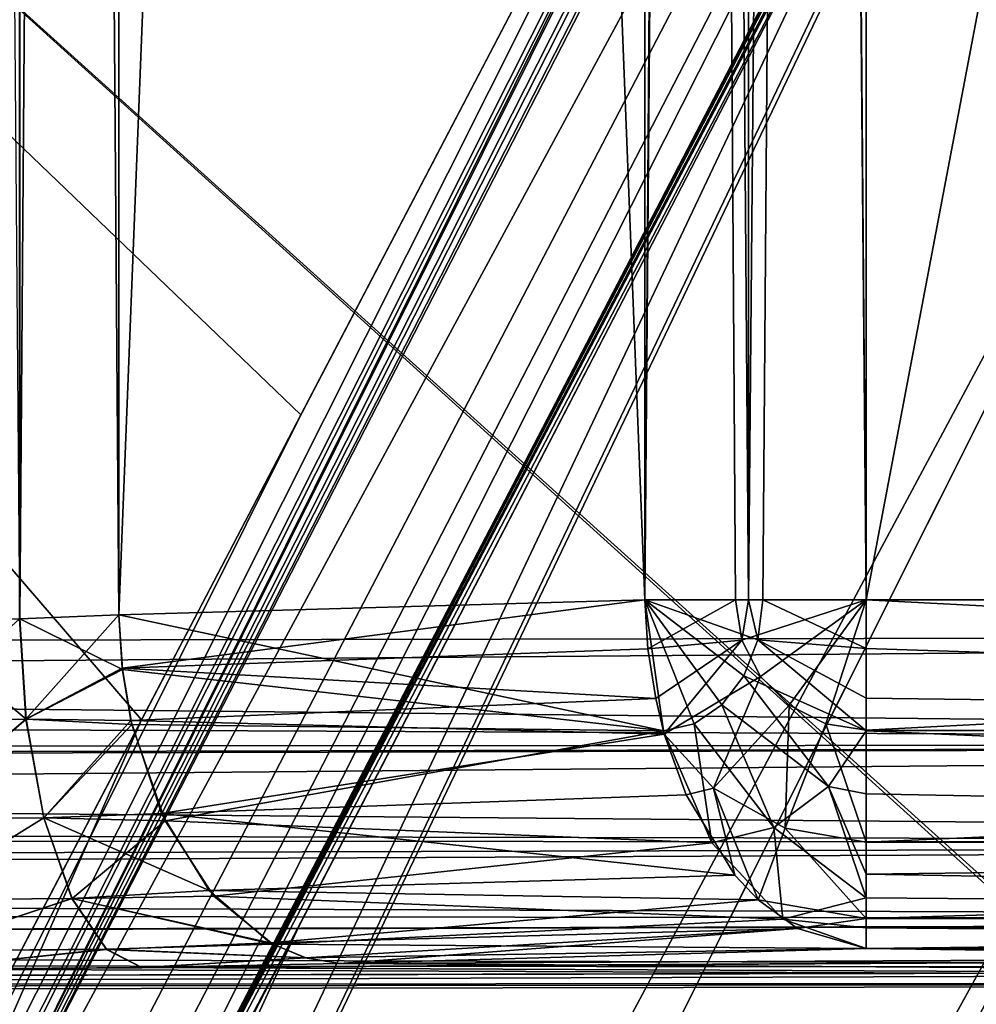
# Model space of a CAD drawing. Header units: millimetres. Extents: x -41 to 11, y -3 to 963.
# Tile 834 of 1056: x -34.292 to -33.607, y 875.052 to 875.757. Entities that reach past the tile are written whole.
import ezdxf

# ---------------------------------------------------------------- set-up
doc = ezdxf.new("R2010")
doc.units = ezdxf.units.MM
doc.header["$LTSCALE"] = 65.185185
for name, color, linetype in [('2190', 7, 'CONTINUOUS'), ('2191', 7, 'CONTINUOUS'), ('2192', 7, 'CONTINUOUS'), ('2193', 7, 'CONTINUOUS'), ('2194', 7, 'CONTINUOUS'), ('2235', 7, 'CONTINUOUS'), ('2237', 7, 'CONTINUOUS'), ('2238', 7, 'CONTINUOUS'), ('2239', 7, 'CONTINUOUS'), ('2240', 7, 'CONTINUOUS'), ('2248', 7, 'CONTINUOUS'), ('2260', 7, 'CONTINUOUS'), ('2261', 7, 'CONTINUOUS'), ('2279', 7, 'CONTINUOUS'), ('2280', 7, 'CONTINUOUS'), ('2283', 7, 'CONTINUOUS'), ('2291', 7, 'CONTINUOUS'), ('2293', 7, 'CONTINUOUS'), ('2295', 7, 'CONTINUOUS'), ('2347', 7, 'CONTINUOUS'), ('2348', 7, 'CONTINUOUS'), ('2349', 7, 'CONTINUOUS'), ('2350', 7, 'CONTINUOUS'), ('2351', 7, 'CONTINUOUS'), ('2384', 7, 'CONTINUOUS'), ('2385', 7, 'CONTINUOUS'), ('2409', 7, 'CONTINUOUS'), ('2410', 7, 'CONTINUOUS'), ('2414', 7, 'CONTINUOUS'), ('2423', 7, 'CONTINUOUS'), ('2424', 7, 'CONTINUOUS'), ('2425', 7, 'CONTINUOUS'), ('3163', 7, 'CONTINUOUS'), ('3165', 7, 'CONTINUOUS'), ('3226', 7, 'CONTINUOUS'), ('3227', 7, 'CONTINUOUS')]:
    doc.layers.add(name, color=color, linetype=linetype)

msp = doc.modelspace()

# ---------------------------------------------------------------- linework, layer by layer
at = {"layer": '2190', "linetype": 'Continuous'}
for points in [[(-32.99012, 874.59, 76.50001), (-32.06477, 876.3869, 74.69863), (-34.65176, 876.09002, 80.12494), (-32.99012, 874.59, 76.50001)], [(-34.06781, 872.4967, 78.59792), (-32.99012, 874.59, 76.50001), (-34.65176, 876.09002, 80.12494), (-34.06781, 872.4967, 78.59792)], [(-34.65158, 871.36258, 79.73431), (-34.06781, 872.4967, 78.59792), (-34.65176, 876.09002, 80.12494), (-34.65158, 871.36258, 79.73431)]]:
    msp.add_3dface(points, dxfattribs=at)
at = {"layer": '2191', "linetype": 'Continuous'}
for points in [[(-31.92584, 876.58644, 74.38539), (-35.88532, 868.88739, 82.10143), (-32.06467, 876.30132, 74.61311), (-31.92584, 876.58644, 74.38539)], [(-31.92584, 876.58644, 74.38539), (-35.17886, 870.33805, 80.76076), (-35.88532, 868.88739, 82.10143), (-31.92584, 876.58644, 74.38539)], [(-34.65158, 871.36258, 79.73431), (-35.17886, 870.33805, 80.76076), (-31.92584, 876.58644, 74.38539), (-34.65158, 871.36258, 79.73431)], [(-34.06781, 872.4967, 78.59792), (-34.65158, 871.36258, 79.73431), (-31.92584, 876.58644, 74.38539), (-34.06781, 872.4967, 78.59792)], [(-32.99012, 874.59, 76.50001), (-34.06781, 872.4967, 78.59792), (-31.92584, 876.58644, 74.38539), (-32.99012, 874.59, 76.50001)], [(-32.06467, 876.30132, 74.61311), (-35.88532, 868.88739, 82.10143), (-32.99202, 874.49604, 76.4139), (-32.06467, 876.30132, 74.61311)]]:
    msp.add_3dface(points, dxfattribs=at)
at = {"layer": '2192', "linetype": 'Continuous'}
for points in [[(-32.06477, 876.30137, 27.3869), (-32.06204, 875.75432, 31.26019), (-34.65176, 870.87506, 27.09002), (-32.06477, 876.30137, 27.3869)], [(-32.98998, 874.50025, 25.59026), (-32.06477, 876.30137, 27.3869), (-34.65176, 870.87506, 27.09002), (-32.98998, 874.50025, 25.59026)], [(-32.06467, 876.30132, 74.61311), (-32.99202, 874.49604, 76.4139), (-34.65176, 870.87506, 74.90998), (-32.06467, 876.30132, 74.61311)], [(-32.06204, 875.75432, 70.7398), (-32.06467, 876.30132, 74.61311), (-34.65176, 870.87506, 74.90998), (-32.06204, 875.75432, 70.7398)], [(-34.65176, 870.55299, 70.15769), (-32.06204, 875.75432, 70.7398), (-34.65176, 870.87506, 74.90998), (-34.65176, 870.55299, 70.15769)], [(-32.06204, 875.29832, 66.83568), (-32.06204, 875.75432, 70.7398), (-34.65176, 870.55299, 70.15769), (-32.06204, 875.29832, 66.83568)], [(-34.65176, 870.87506, 27.09002), (-32.06204, 875.75432, 31.26019), (-34.65176, 870.55299, 31.84231), (-34.65176, 870.87506, 27.09002)], [(-32.06204, 875.75432, 31.26019), (-32.06204, 875.29832, 35.16432), (-34.65176, 870.55299, 31.84231), (-32.06204, 875.75432, 31.26019)], [(-32.06204, 874.94112, 62.90245), (-32.06204, 875.29832, 66.83568), (-34.65176, 870.30077, 65.38568), (-32.06204, 874.94112, 62.90245)], [(-34.65176, 870.30077, 65.38568), (-32.06204, 875.29832, 66.83568), (-34.65176, 870.55299, 70.15769), (-34.65176, 870.30077, 65.38568)], [(-34.65176, 870.55299, 31.84231), (-32.06204, 875.29832, 35.16432), (-34.65176, 870.30077, 36.61432), (-34.65176, 870.55299, 31.84231)], [(-32.06204, 875.29832, 35.16432), (-32.06204, 874.94112, 39.09755), (-34.65176, 870.30077, 36.61432), (-32.06204, 875.29832, 35.16432)]]:
    msp.add_3dface(points, dxfattribs=at)
at = {"layer": '2193', "linetype": 'Continuous'}
for points in [[(-31.92583, 876.61462, 27.58645), (-35.1788, 870.23937, 21.33819), (-35.88532, 868.89858, 19.88739), (-31.92583, 876.61462, 27.58645)], [(-31.92583, 876.61462, 27.58645), (-35.88532, 868.89858, 19.88739), (-32.06467, 876.38689, 27.30132), (-31.92583, 876.61462, 27.58645)], [(-34.65158, 871.26569, 22.36258), (-35.1788, 870.23937, 21.33819), (-31.92583, 876.61462, 27.58645), (-34.65158, 871.26569, 22.36258)], [(-34.06771, 872.40228, 23.49691), (-34.65158, 871.26569, 22.36258), (-31.92583, 876.61462, 27.58645), (-34.06771, 872.40228, 23.49691)], [(-32.98998, 874.50025, 25.59026), (-34.06771, 872.40228, 23.49691), (-31.92583, 876.61462, 27.58645), (-32.98998, 874.50025, 25.59026)], [(-32.06467, 876.38689, 27.30132), (-35.88532, 868.89858, 19.88739), (-32.99188, 874.58637, 25.49631), (-32.06467, 876.38689, 27.30132)]]:
    msp.add_3dface(points, dxfattribs=at)
at = {"layer": '2194', "linetype": 'Continuous'}
for points in [[(-32.06467, 876.38689, 27.30132), (-32.99188, 874.58637, 25.49631), (-34.65176, 876.09002, 21.87506), (-32.06467, 876.38689, 27.30132)], [(-32.99188, 874.58637, 25.49631), (-34.06953, 872.49317, 23.3985), (-34.65176, 876.09002, 21.87506), (-32.99188, 874.58637, 25.49631)], [(-34.06953, 872.49317, 23.3985), (-34.6515, 871.36253, 22.2656), (-34.65176, 876.09002, 21.87506), (-34.06953, 872.49317, 23.3985)]]:
    msp.add_3dface(points, dxfattribs=at)
at = {"layer": '2235', "linetype": 'Continuous'}
for points in [[(-31.875, 875.34142, 90.25), (-31.875, 884.85858, 90.25), (-33.68576, 875.34142, 90.25), (-31.875, 875.34142, 90.25)], [(-31.875, 884.85858, 90.25), (-33.68576, 884.85858, 90.25), (-33.68576, 875.34142, 90.25), (-31.875, 884.85858, 90.25)]]:
    msp.add_3dface(points, dxfattribs=at)
at = {"layer": '2237', "linetype": 'Continuous'}
for points in [[(-33.84407, 884.85858, 90.19349), (-33.77923, 875.34142, 90.23187), (-33.76981, 875.34142, 90.23545), (-33.84407, 884.85858, 90.19349)], [(-33.76981, 884.85858, 90.23545), (-33.84407, 884.85858, 90.19349), (-33.76981, 875.34142, 90.23545), (-33.76981, 884.85858, 90.23545)], [(-33.84407, 884.85858, 90.19349), (-33.84407, 875.34142, 90.19349), (-33.77923, 875.34142, 90.23187), (-33.84407, 884.85858, 90.19349)], [(-33.75977, 884.85858, 90.23879), (-33.76981, 884.85858, 90.23545), (-33.68576, 875.34142, 90.25), (-33.75977, 884.85858, 90.23879)], [(-33.68576, 875.34142, 90.25), (-33.76981, 884.85858, 90.23545), (-33.76981, 875.34142, 90.23545), (-33.68576, 875.34142, 90.25)], [(-33.68576, 884.85858, 90.25), (-33.75977, 884.85858, 90.23879), (-33.68576, 875.34142, 90.25), (-33.68576, 884.85858, 90.25)]]:
    msp.add_3dface(points, dxfattribs=at)
at = {"layer": '2238', "linetype": 'Continuous'}
for points in [[(-33.84407, 875.34142, 90.19349), (-33.8419, 875.30636, 90.19207), (-33.77923, 875.34142, 90.23187), (-33.84407, 875.34142, 90.19349)], [(-33.77923, 875.34142, 90.23187), (-33.8419, 875.30636, 90.19207), (-33.77466, 875.31254, 90.23187), (-33.77923, 875.34142, 90.23187)], [(-33.77923, 875.34142, 90.23187), (-33.77466, 875.31254, 90.23187), (-33.76981, 875.34142, 90.23545), (-33.77923, 875.34142, 90.23187)], [(-33.77466, 875.31254, 90.23187), (-33.68576, 875.34142, 90.25), (-33.76981, 875.34142, 90.23545), (-33.77466, 875.31254, 90.23187)], [(-33.68576, 875.34142, 90.25), (-33.77466, 875.31254, 90.23187), (-33.76138, 875.28648, 90.23187), (-33.68576, 875.34142, 90.25)], [(-33.68576, 875.34142, 90.25), (-33.76138, 875.28648, 90.23187), (-33.7407, 875.2658, 90.23187), (-33.68576, 875.34142, 90.25)], [(-33.68576, 875.34142, 90.25), (-33.7407, 875.2658, 90.23187), (-33.71464, 875.25252, 90.23187), (-33.68576, 875.34142, 90.25)], [(-33.68576, 875.24795, 90.23187), (-33.68576, 875.34142, 90.25), (-33.71464, 875.25252, 90.23187), (-33.68576, 875.24795, 90.23187)], [(-33.8419, 875.30636, 90.19207), (-33.83637, 875.27063, 90.18656), (-33.77466, 875.31254, 90.23187), (-33.8419, 875.30636, 90.19207)], [(-33.83637, 875.27063, 90.18656), (-33.83022, 875.24518, 90.17992), (-33.77466, 875.31254, 90.23187), (-33.83637, 875.27063, 90.18656)], [(-33.77466, 875.31254, 90.23187), (-33.83022, 875.24518, 90.17992), (-33.76138, 875.28648, 90.23187), (-33.77466, 875.31254, 90.23187)], [(-33.83022, 875.24518, 90.17992), (-33.79489, 875.20642, 90.1799), (-33.76138, 875.28648, 90.23187), (-33.83022, 875.24518, 90.17992)], [(-33.76138, 875.28648, 90.23187), (-33.79489, 875.20642, 90.1799), (-33.7407, 875.2658, 90.23187), (-33.76138, 875.28648, 90.23187)], [(-33.79489, 875.20642, 90.1799), (-33.74364, 875.17776, 90.1799), (-33.7407, 875.2658, 90.23187), (-33.79489, 875.20642, 90.1799)], [(-33.7407, 875.2658, 90.23187), (-33.74364, 875.17776, 90.1799), (-33.71464, 875.25252, 90.23187), (-33.7407, 875.2658, 90.23187)], [(-33.74364, 875.17776, 90.1799), (-33.68576, 875.16783, 90.1799), (-33.71464, 875.25252, 90.23187), (-33.74364, 875.17776, 90.1799)], [(-33.68576, 875.16783, 90.1799), (-33.68576, 875.24795, 90.23187), (-33.71464, 875.25252, 90.23187), (-33.68576, 875.16783, 90.1799)], [(-33.83022, 875.24518, 90.17992), (-33.81465, 875.20174, 90.16241), (-33.79489, 875.20642, 90.1799), (-33.83022, 875.24518, 90.17992)], [(-33.81465, 875.20174, 90.16241), (-33.77959, 875.14415, 90.12157), (-33.79489, 875.20642, 90.1799), (-33.81465, 875.20174, 90.16241)], [(-33.77959, 875.14415, 90.12157), (-33.76292, 875.12652, 90.10181), (-33.79489, 875.20642, 90.1799), (-33.77959, 875.14415, 90.12157)], [(-33.79489, 875.20642, 90.1799), (-33.76292, 875.12652, 90.10181), (-33.74364, 875.17776, 90.1799), (-33.79489, 875.20642, 90.1799)], [(-33.76292, 875.12652, 90.10181), (-33.68576, 875.11304, 90.10168), (-33.74364, 875.17776, 90.1799), (-33.76292, 875.12652, 90.10181)], [(-33.68576, 875.11304, 90.10168), (-33.68576, 875.16783, 90.1799), (-33.74364, 875.17776, 90.1799), (-33.68576, 875.11304, 90.10168)], [(-33.73476, 875.10593, 90.06812), (-33.68576, 875.11304, 90.10168), (-33.76292, 875.12652, 90.10181), (-33.73476, 875.10593, 90.06812)], [(-33.68576, 875.09157, 90.00872), (-33.68576, 875.11304, 90.10168), (-33.73476, 875.10593, 90.06812), (-33.68576, 875.09157, 90.00872)]]:
    msp.add_3dface(points, dxfattribs=at)
at = {"layer": '2239', "linetype": 'Continuous'}
for points in [[(-33.84407, 875.34142, 90.19349), (-34.22097, 875.33065, 89.88512), (-34.21846, 875.29248, 89.88338), (-33.84407, 875.34142, 90.19349)], [(-33.8419, 875.30636, 90.19207), (-33.84407, 875.34142, 90.19349), (-34.21846, 875.29248, 89.88338), (-33.8419, 875.30636, 90.19207)], [(-33.83637, 875.27063, 90.18656), (-33.8419, 875.30636, 90.19207), (-34.21846, 875.29248, 89.88338), (-33.83637, 875.27063, 90.18656)], [(-34.21224, 875.25497, 89.87709), (-33.83637, 875.27063, 90.18656), (-34.21846, 875.29248, 89.88338), (-34.21224, 875.25497, 89.87709)], [(-33.83022, 875.24518, 90.17992), (-33.83637, 875.27063, 90.18656), (-34.21224, 875.25497, 89.87709), (-33.83022, 875.24518, 90.17992)], [(-34.19038, 875.18839, 89.85271), (-33.83022, 875.24518, 90.17992), (-34.21224, 875.25497, 89.87709), (-34.19038, 875.18839, 89.85271)], [(-33.81465, 875.20174, 90.16241), (-33.83022, 875.24518, 90.17992), (-34.19038, 875.18839, 89.85271), (-33.81465, 875.20174, 90.16241)], [(-33.77959, 875.14415, 90.12157), (-33.81465, 875.20174, 90.16241), (-34.19038, 875.18839, 89.85271), (-33.77959, 875.14415, 90.12157)], [(-34.15626, 875.13311, 89.81293), (-33.77959, 875.14415, 90.12157), (-34.19038, 875.18839, 89.85271), (-34.15626, 875.13311, 89.81293)], [(-33.76292, 875.12652, 90.10181), (-33.77959, 875.14415, 90.12157), (-34.15626, 875.13311, 89.81293), (-33.76292, 875.12652, 90.10181)], [(-34.11247, 875.09561, 89.76071), (-33.76292, 875.12652, 90.10181), (-34.15626, 875.13311, 89.81293), (-34.11247, 875.09561, 89.76071)], [(-33.73476, 875.10593, 90.06812), (-33.76292, 875.12652, 90.10181), (-34.11247, 875.09561, 89.76071), (-33.73476, 875.10593, 90.06812)], [(-34.08753, 875.08497, 89.73061), (-33.73476, 875.10593, 90.06812), (-34.11247, 875.09561, 89.76071), (-34.08753, 875.08497, 89.73061)], [(-34.06266, 875.08081, 89.70035), (-33.73476, 875.10593, 90.06812), (-34.08753, 875.08497, 89.73061), (-34.06266, 875.08081, 89.70035)], [(-34.06266, 875.08081, 89.70035), (-33.68576, 875.09157, 90.00872), (-33.73476, 875.10593, 90.06812), (-34.06266, 875.08081, 89.70035)]]:
    msp.add_3dface(points, dxfattribs=at)
at = {"layer": '2240', "linetype": 'Continuous'}
for points in [[(-34.06266, 875.08081, 89.70035), (-31.875, 875.06715, 89.30907), (-33.68576, 875.09157, 90.00872), (-34.06266, 875.08081, 89.70035)], [(-33.68576, 875.09157, 90.00872), (-31.875, 875.06715, 89.30907), (-31.875, 875.09157, 90.00872), (-33.68576, 875.09157, 90.00872)], [(-34.2046, 875.07796, 89.61884), (-31.875, 875.06715, 89.30907), (-34.06266, 875.08081, 89.70035), (-34.2046, 875.07796, 89.61884)], [(-38.73518, 875.05459, 88.94954), (-31.875, 875.06715, 89.30907), (-34.36545, 875.07687, 89.58752), (-38.73518, 875.05459, 88.94954)], [(-34.36545, 875.07687, 89.58752), (-31.875, 875.06715, 89.30907), (-34.2046, 875.07796, 89.61884), (-34.36545, 875.07687, 89.58752)]]:
    msp.add_3dface(points, dxfattribs=at)
at = {"layer": '2248', "linetype": 'Continuous'}
for points in [[(-34.22097, 884.86935, 89.88512), (-34.22097, 875.33065, 89.88512), (-33.84407, 884.85858, 90.19349), (-34.22097, 884.86935, 89.88512)], [(-33.84407, 884.85858, 90.19349), (-34.22097, 875.33065, 89.88512), (-33.84407, 875.34142, 90.19349), (-33.84407, 884.85858, 90.19349)]]:
    msp.add_3dface(points, dxfattribs=at)
at = {"layer": '2260', "linetype": 'Continuous'}
for points in [[(-34.37228, 884.87329, 89.8287), (-34.29194, 875.32781, 89.84436), (-34.29186, 884.87219, 89.84439), (-34.37228, 884.87329, 89.8287)], [(-34.29194, 875.32781, 89.84436), (-34.22097, 875.33065, 89.88512), (-34.29186, 884.87219, 89.84439), (-34.29194, 875.32781, 89.84436)], [(-34.22097, 875.33065, 89.88512), (-34.22097, 884.86935, 89.88512), (-34.29186, 884.87219, 89.84439), (-34.22097, 875.33065, 89.88512)]]:
    msp.add_3dface(points, dxfattribs=at)
at = {"layer": '2261', "linetype": 'Continuous'}
for points in [[(-34.29194, 875.32781, 89.84436), (-34.372, 875.25477, 89.81813), (-34.28741, 875.25575, 89.83473), (-34.29194, 875.32781, 89.84436)], [(-34.22097, 875.33065, 89.88512), (-34.29194, 875.32781, 89.84436), (-34.28741, 875.25575, 89.83473), (-34.22097, 875.33065, 89.88512)], [(-34.21846, 875.29248, 89.88338), (-34.22097, 875.33065, 89.88512), (-34.28741, 875.25575, 89.83473), (-34.21846, 875.29248, 89.88338)], [(-34.21224, 875.25497, 89.87709), (-34.21846, 875.29248, 89.88338), (-34.28741, 875.25575, 89.83473), (-34.21224, 875.25497, 89.87709)], [(-34.372, 875.25477, 89.81813), (-34.37099, 875.1843, 89.7842), (-34.28741, 875.25575, 89.83473), (-34.372, 875.25477, 89.81813)], [(-34.28741, 875.25575, 89.83473), (-34.37099, 875.1843, 89.7842), (-34.2747, 875.1852, 89.80311), (-34.28741, 875.25575, 89.83473)], [(-34.21224, 875.25497, 89.87709), (-34.28741, 875.25575, 89.83473), (-34.2747, 875.1852, 89.80311), (-34.21224, 875.25497, 89.87709)], [(-34.19038, 875.18839, 89.85271), (-34.21224, 875.25497, 89.87709), (-34.2747, 875.1852, 89.80311), (-34.19038, 875.18839, 89.85271)], [(-34.37099, 875.1843, 89.7842), (-34.3694, 875.12652, 89.72849), (-34.2747, 875.1852, 89.80311), (-34.37099, 875.1843, 89.7842)], [(-34.2747, 875.1852, 89.80311), (-34.3694, 875.12652, 89.72849), (-34.25451, 875.1274, 89.75099), (-34.2747, 875.1852, 89.80311)], [(-34.15626, 875.13311, 89.81293), (-34.19038, 875.18839, 89.85271), (-34.2747, 875.1852, 89.80311), (-34.15626, 875.13311, 89.81293)], [(-34.15626, 875.13311, 89.81293), (-34.2747, 875.1852, 89.80311), (-34.25451, 875.1274, 89.75099), (-34.15626, 875.13311, 89.81293)], [(-34.11247, 875.09561, 89.76071), (-34.15626, 875.13311, 89.81293), (-34.25451, 875.1274, 89.75099), (-34.11247, 875.09561, 89.76071)], [(-34.3694, 875.12652, 89.72849), (-34.36745, 875.09001, 89.65921), (-34.25451, 875.1274, 89.75099), (-34.3694, 875.12652, 89.72849)], [(-34.25451, 875.1274, 89.75099), (-34.36745, 875.09001, 89.65921), (-34.22983, 875.09096, 89.68606), (-34.25451, 875.1274, 89.75099)], [(-34.11247, 875.09561, 89.76071), (-34.25451, 875.1274, 89.75099), (-34.22983, 875.09096, 89.68606), (-34.11247, 875.09561, 89.76071)], [(-34.08753, 875.08497, 89.73061), (-34.11247, 875.09561, 89.76071), (-34.22983, 875.09096, 89.68606), (-34.08753, 875.08497, 89.73061)], [(-34.36745, 875.09001, 89.65921), (-34.36545, 875.07687, 89.58752), (-34.22983, 875.09096, 89.68606), (-34.36745, 875.09001, 89.65921)], [(-34.36545, 875.07687, 89.58752), (-34.2046, 875.07796, 89.61884), (-34.22983, 875.09096, 89.68606), (-34.36545, 875.07687, 89.58752)], [(-34.2046, 875.07796, 89.61884), (-34.08753, 875.08497, 89.73061), (-34.22983, 875.09096, 89.68606), (-34.2046, 875.07796, 89.61884)], [(-34.2046, 875.07796, 89.61884), (-34.06266, 875.08081, 89.70035), (-34.08753, 875.08497, 89.73061), (-34.2046, 875.07796, 89.61884)]]:
    msp.add_3dface(points, dxfattribs=at)
at = {"layer": '2279', "linetype": 'Continuous'}
for points in [[(-34.20444, 875.07796, 12.38111), (-31.875, 875.09157, 11.99128), (-34.36529, 875.07687, 12.41247), (-34.20444, 875.07796, 12.38111)], [(-31.875, 875.09157, 11.99128), (-31.875, 875.06714, 12.69093), (-34.36529, 875.07687, 12.41247), (-31.875, 875.09157, 11.99128)], [(-34.06263, 875.08081, 12.29963), (-31.875, 875.09157, 11.99128), (-34.20444, 875.07796, 12.38111), (-34.06263, 875.08081, 12.29963)], [(-33.68576, 875.09157, 11.99128), (-31.875, 875.09157, 11.99128), (-34.06263, 875.08081, 12.29963), (-33.68576, 875.09157, 11.99128)], [(-31.875, 875.06714, 12.69093), (-38.73518, 875.05459, 13.05046), (-34.36529, 875.07687, 12.41247), (-31.875, 875.06714, 12.69093)]]:
    msp.add_3dface(points, dxfattribs=at)
at = {"layer": '2280', "linetype": 'Continuous'}
for points in [[(-31.875, 875.31697, 12.95), (-38.35374, 875.26548, 13.28637), (-31.875, 875.23796, 12.93715), (-31.875, 875.31697, 12.95)], [(-38.34798, 875.30512, 13.28923), (-38.35374, 875.26548, 13.28637), (-31.875, 875.31697, 12.95), (-38.34798, 875.30512, 13.28923)], [(-38.35374, 875.26548, 13.28637), (-38.37017, 875.22396, 13.27685), (-31.875, 875.23796, 12.93715), (-38.35374, 875.26548, 13.28637)], [(-31.875, 875.23796, 12.93715), (-38.40064, 875.18016, 13.25853), (-31.875, 875.16712, 12.90003), (-31.875, 875.23796, 12.93715)], [(-38.37175, 875.22105, 13.27592), (-38.40064, 875.18016, 13.25853), (-31.875, 875.23796, 12.93715), (-38.37175, 875.22105, 13.27592)], [(-38.37017, 875.22396, 13.27685), (-38.37175, 875.22105, 13.27592), (-31.875, 875.23796, 12.93715), (-38.37017, 875.22396, 13.27685)], [(-38.40064, 875.18016, 13.25853), (-38.43312, 875.14861, 13.23869), (-31.875, 875.16712, 12.90003), (-38.40064, 875.18016, 13.25853)], [(-31.875, 875.16712, 12.90003), (-38.45021, 875.13535, 13.22818), (-31.875, 875.11165, 12.8425), (-31.875, 875.16712, 12.90003)], [(-38.43312, 875.14861, 13.23869), (-38.45021, 875.13535, 13.22818), (-31.875, 875.16712, 12.90003), (-38.43312, 875.14861, 13.23869)], [(-38.45021, 875.13535, 13.22818), (-38.52118, 875.09511, 13.18426), (-31.875, 875.11165, 12.8425), (-38.45021, 875.13535, 13.22818)], [(-31.875, 875.11165, 12.8425), (-38.52377, 875.09399, 13.18266), (-31.875, 875.07713, 12.77035), (-31.875, 875.11165, 12.8425)], [(-38.52118, 875.09511, 13.18426), (-38.52377, 875.09399, 13.18266), (-31.875, 875.11165, 12.8425), (-38.52118, 875.09511, 13.18426)], [(-38.52377, 875.09399, 13.18266), (-38.62201, 875.06408, 13.1214), (-31.875, 875.07713, 12.77035), (-38.52377, 875.09399, 13.18266)], [(-38.73518, 875.05459, 13.05046), (-31.875, 875.06714, 12.69093), (-31.875, 875.07713, 12.77035), (-38.73518, 875.05459, 13.05046)], [(-38.62489, 875.06353, 13.1196), (-38.73518, 875.05459, 13.05046), (-31.875, 875.07713, 12.77035), (-38.62489, 875.06353, 13.1196)], [(-38.62201, 875.06408, 13.1214), (-38.62489, 875.06353, 13.1196), (-31.875, 875.07713, 12.77035), (-38.62201, 875.06408, 13.1214)]]:
    msp.add_3dface(points, dxfattribs=at)
at = {"layer": '2283', "linetype": 'Continuous'}
for points in [[(-38.3101, 880.1389, 13.28725), (-31.875, 875.31697, 12.95), (-31.875, 884.88303, 12.95), (-38.3101, 880.1389, 13.28725)], [(-38.34798, 875.30512, 13.28923), (-31.875, 875.31697, 12.95), (-38.3101, 880.1389, 13.28725), (-38.34798, 875.30512, 13.28923)]]:
    msp.add_3dface(points, dxfattribs=at)
at = {"layer": '2291', "linetype": 'Continuous'}
for points in [[(-31.875, 875.34142, 11.75), (-33.68576, 875.34142, 11.75), (-33.68576, 884.85858, 11.75), (-31.875, 875.34142, 11.75)], [(-31.875, 884.85858, 11.75), (-31.875, 875.34142, 11.75), (-33.68576, 884.85858, 11.75), (-31.875, 884.85858, 11.75)]]:
    msp.add_3dface(points, dxfattribs=at)
at = {"layer": '2293', "linetype": 'Continuous'}
for points in [[(-33.84407, 875.34142, 11.80651), (-33.84407, 884.85858, 11.80651), (-33.77923, 884.85858, 11.76813), (-33.84407, 875.34142, 11.80651)], [(-33.76981, 875.34142, 11.76455), (-33.84407, 875.34142, 11.80651), (-33.76981, 884.85858, 11.76455), (-33.76981, 875.34142, 11.76455)], [(-33.84407, 875.34142, 11.80651), (-33.77923, 884.85858, 11.76813), (-33.76981, 884.85858, 11.76455), (-33.84407, 875.34142, 11.80651)], [(-33.75977, 875.34142, 11.76121), (-33.76981, 875.34142, 11.76455), (-33.68576, 884.85858, 11.75), (-33.75977, 875.34142, 11.76121)], [(-33.68576, 884.85858, 11.75), (-33.76981, 875.34142, 11.76455), (-33.76981, 884.85858, 11.76455), (-33.68576, 884.85858, 11.75)], [(-33.68576, 875.34142, 11.75), (-33.75977, 875.34142, 11.76121), (-33.68576, 884.85858, 11.75), (-33.68576, 875.34142, 11.75)]]:
    msp.add_3dface(points, dxfattribs=at)
at = {"layer": '2295', "linetype": 'Continuous'}
for points in [[(-33.84407, 884.85858, 11.80651), (-33.84407, 875.34142, 11.80651), (-34.22097, 884.86935, 12.11488), (-33.84407, 884.85858, 11.80651)], [(-33.84407, 875.34142, 11.80651), (-34.22097, 875.33065, 12.11488), (-34.22097, 884.86935, 12.11488), (-33.84407, 875.34142, 11.80651)]]:
    msp.add_3dface(points, dxfattribs=at)
at = {"layer": '2347', "linetype": 'Continuous'}
for points in [[(-34.29186, 875.32781, 12.15561), (-34.37228, 875.32671, 12.1713), (-34.29194, 884.87219, 12.15564), (-34.29186, 875.32781, 12.15561)], [(-34.22097, 884.86935, 12.11488), (-34.29186, 875.32781, 12.15561), (-34.29194, 884.87219, 12.15564), (-34.22097, 884.86935, 12.11488)], [(-34.22097, 875.33065, 12.11488), (-34.29186, 875.32781, 12.15561), (-34.22097, 884.86935, 12.11488), (-34.22097, 875.33065, 12.11488)]]:
    msp.add_3dface(points, dxfattribs=at)
at = {"layer": '2348', "linetype": 'Continuous'}
for points in [[(-34.29186, 875.32781, 12.15561), (-34.28733, 875.25576, 12.16524), (-34.37228, 875.32671, 12.1713), (-34.29186, 875.32781, 12.15561)], [(-34.37228, 875.32671, 12.1713), (-34.28733, 875.25576, 12.16524), (-34.37192, 875.25477, 12.18186), (-34.37228, 875.32671, 12.1713)], [(-34.22097, 875.33065, 12.11488), (-34.21833, 875.2914, 12.11673), (-34.29186, 875.32781, 12.15561), (-34.22097, 875.33065, 12.11488)], [(-34.29186, 875.32781, 12.15561), (-34.21833, 875.2914, 12.11673), (-34.28733, 875.25576, 12.16524), (-34.29186, 875.32781, 12.15561)], [(-34.21833, 875.2914, 12.11673), (-34.21159, 875.25204, 12.1236), (-34.28733, 875.25576, 12.16524), (-34.21833, 875.2914, 12.11673)], [(-34.37192, 875.25477, 12.18186), (-34.28733, 875.25576, 12.16524), (-34.3709, 875.1843, 12.2158), (-34.37192, 875.25477, 12.18186)], [(-34.28733, 875.25576, 12.16524), (-34.27461, 875.1852, 12.19686), (-34.3709, 875.1843, 12.2158), (-34.28733, 875.25576, 12.16524)], [(-34.28733, 875.25576, 12.16524), (-34.21159, 875.25204, 12.1236), (-34.27461, 875.1852, 12.19686), (-34.28733, 875.25576, 12.16524)], [(-34.21159, 875.25204, 12.1236), (-34.18783, 875.18293, 12.15023), (-34.27461, 875.1852, 12.19686), (-34.21159, 875.25204, 12.1236)], [(-34.3709, 875.1843, 12.2158), (-34.27461, 875.1852, 12.19686), (-34.36928, 875.12652, 12.27151), (-34.3709, 875.1843, 12.2158)], [(-34.27461, 875.1852, 12.19686), (-34.2544, 875.1274, 12.24897), (-34.36928, 875.12652, 12.27151), (-34.27461, 875.1852, 12.19686)], [(-34.27461, 875.1852, 12.19686), (-34.18783, 875.18293, 12.15023), (-34.2544, 875.1274, 12.24897), (-34.27461, 875.1852, 12.19686)], [(-34.18783, 875.18293, 12.15023), (-34.1528, 875.12907, 12.19116), (-34.2544, 875.1274, 12.24897), (-34.18783, 875.18293, 12.15023)], [(-34.1528, 875.12907, 12.19116), (-34.11062, 875.09458, 12.24151), (-34.2544, 875.1274, 12.24897), (-34.1528, 875.12907, 12.19116)], [(-34.36928, 875.12652, 12.27151), (-34.2544, 875.1274, 12.24897), (-34.36731, 875.09001, 12.34078), (-34.36928, 875.12652, 12.27151)], [(-34.2544, 875.1274, 12.24897), (-34.2297, 875.09097, 12.31389), (-34.36731, 875.09001, 12.34078), (-34.2544, 875.1274, 12.24897)], [(-34.2544, 875.1274, 12.24897), (-34.11062, 875.09458, 12.24151), (-34.2297, 875.09097, 12.31389), (-34.2544, 875.1274, 12.24897)], [(-34.11062, 875.09458, 12.24151), (-34.08685, 875.08477, 12.27022), (-34.2297, 875.09097, 12.31389), (-34.11062, 875.09458, 12.24151)], [(-34.2297, 875.09097, 12.31389), (-34.36529, 875.07687, 12.41247), (-34.36731, 875.09001, 12.34078), (-34.2297, 875.09097, 12.31389)], [(-34.20444, 875.07796, 12.38111), (-34.36529, 875.07687, 12.41247), (-34.2297, 875.09097, 12.31389), (-34.20444, 875.07796, 12.38111)], [(-34.08685, 875.08477, 12.27022), (-34.20444, 875.07796, 12.38111), (-34.2297, 875.09097, 12.31389), (-34.08685, 875.08477, 12.27022)], [(-34.06263, 875.08081, 12.29963), (-34.20444, 875.07796, 12.38111), (-34.08685, 875.08477, 12.27022), (-34.06263, 875.08081, 12.29963)]]:
    msp.add_3dface(points, dxfattribs=at)
at = {"layer": '2349', "linetype": 'Continuous'}
for points in [[(-33.83086, 875.24752, 11.81937), (-34.22097, 875.33065, 12.11488), (-33.84407, 875.34142, 11.80651), (-33.83086, 875.24752, 11.81937)], [(-34.21833, 875.2914, 12.11673), (-34.22097, 875.33065, 12.11488), (-33.83086, 875.24752, 11.81937), (-34.21833, 875.2914, 12.11673)], [(-34.21159, 875.25204, 12.1236), (-34.21833, 875.2914, 12.11673), (-33.83086, 875.24752, 11.81937), (-34.21159, 875.25204, 12.1236)], [(-34.18783, 875.18293, 12.15023), (-34.21159, 875.25204, 12.1236), (-33.83086, 875.24752, 11.81937), (-34.18783, 875.18293, 12.15023)], [(-33.79626, 875.16716, 11.85885), (-34.18783, 875.18293, 12.15023), (-33.83086, 875.24752, 11.81937), (-33.79626, 875.16716, 11.85885)], [(-34.1528, 875.12907, 12.19116), (-34.18783, 875.18293, 12.15023), (-33.79626, 875.16716, 11.85885), (-34.1528, 875.12907, 12.19116)], [(-33.74537, 875.11249, 11.91914), (-34.1528, 875.12907, 12.19116), (-33.79626, 875.16716, 11.85885), (-33.74537, 875.11249, 11.91914)], [(-34.11062, 875.09458, 12.24151), (-34.1528, 875.12907, 12.19116), (-33.74537, 875.11249, 11.91914), (-34.11062, 875.09458, 12.24151)], [(-33.68576, 875.09157, 11.99128), (-34.11062, 875.09458, 12.24151), (-33.74537, 875.11249, 11.91914), (-33.68576, 875.09157, 11.99128)], [(-33.68576, 875.09157, 11.99128), (-34.08685, 875.08477, 12.27022), (-34.11062, 875.09458, 12.24151), (-33.68576, 875.09157, 11.99128)], [(-33.68576, 875.09157, 11.99128), (-34.06263, 875.08081, 12.29963), (-34.08685, 875.08477, 12.27022), (-33.68576, 875.09157, 11.99128)]]:
    msp.add_3dface(points, dxfattribs=at)
at = {"layer": '2350', "linetype": 'Continuous'}
for points in [[(-33.83086, 875.24752, 11.81937), (-33.84407, 875.34142, 11.80651), (-33.80879, 875.25262, 11.80131), (-33.83086, 875.24752, 11.81937)], [(-33.84407, 875.34142, 11.80651), (-33.76323, 875.31279, 11.76404), (-33.77328, 875.28689, 11.77226), (-33.84407, 875.34142, 11.80651)], [(-33.84407, 875.34142, 11.80651), (-33.78896, 875.26617, 11.78509), (-33.80879, 875.25262, 11.80131), (-33.84407, 875.34142, 11.80651)], [(-33.84407, 875.34142, 11.80651), (-33.77328, 875.28689, 11.77226), (-33.78896, 875.26617, 11.78509), (-33.84407, 875.34142, 11.80651)], [(-33.76323, 875.31279, 11.76404), (-33.84407, 875.34142, 11.80651), (-33.76981, 875.34142, 11.76455), (-33.76323, 875.31279, 11.76404)], [(-33.75977, 875.34142, 11.76121), (-33.76323, 875.31279, 11.76404), (-33.76981, 875.34142, 11.76455), (-33.75977, 875.34142, 11.76121)], [(-33.75977, 875.34142, 11.76121), (-33.68576, 875.30647, 11.75246), (-33.76323, 875.31279, 11.76404), (-33.75977, 875.34142, 11.76121)], [(-33.68576, 875.34142, 11.75), (-33.68576, 875.30647, 11.75246), (-33.75977, 875.34142, 11.76121), (-33.68576, 875.34142, 11.75)], [(-33.76323, 875.31279, 11.76404), (-33.68576, 875.24752, 11.76831), (-33.77328, 875.28689, 11.77226), (-33.76323, 875.31279, 11.76404)], [(-33.68576, 875.30647, 11.75246), (-33.68576, 875.27088, 11.76016), (-33.76323, 875.31279, 11.76404), (-33.68576, 875.30647, 11.75246)], [(-33.68576, 875.27088, 11.76016), (-33.68576, 875.24752, 11.76831), (-33.76323, 875.31279, 11.76404), (-33.68576, 875.27088, 11.76016)], [(-33.77328, 875.28689, 11.77226), (-33.71272, 875.20769, 11.7905), (-33.78896, 875.26617, 11.78509), (-33.77328, 875.28689, 11.77226)], [(-33.68576, 875.24752, 11.76831), (-33.71272, 875.20769, 11.7905), (-33.77328, 875.28689, 11.77226), (-33.68576, 875.24752, 11.76831)], [(-33.78896, 875.26617, 11.78509), (-33.75182, 875.17824, 11.82249), (-33.80879, 875.25262, 11.80131), (-33.78896, 875.26617, 11.78509)], [(-33.71272, 875.20769, 11.7905), (-33.75182, 875.17824, 11.82249), (-33.78896, 875.26617, 11.78509), (-33.71272, 875.20769, 11.7905)], [(-33.79626, 875.16716, 11.85885), (-33.83086, 875.24752, 11.81937), (-33.80879, 875.25262, 11.80131), (-33.79626, 875.16716, 11.85885)], [(-33.75182, 875.17824, 11.82249), (-33.79626, 875.16716, 11.85885), (-33.80879, 875.25262, 11.80131), (-33.75182, 875.17824, 11.82249)], [(-33.68576, 875.24752, 11.76831), (-33.68576, 875.20226, 11.79232), (-33.71272, 875.20769, 11.7905), (-33.68576, 875.24752, 11.76831)], [(-33.71272, 875.20769, 11.7905), (-33.68576, 875.12775, 11.87021), (-33.75182, 875.17824, 11.82249), (-33.71272, 875.20769, 11.7905)], [(-33.68576, 875.14478, 11.84563), (-33.68576, 875.12775, 11.87021), (-33.71272, 875.20769, 11.7905), (-33.68576, 875.14478, 11.84563)], [(-33.68576, 875.20226, 11.79232), (-33.68576, 875.14478, 11.84563), (-33.71272, 875.20769, 11.7905), (-33.68576, 875.20226, 11.79232)], [(-33.74537, 875.11249, 11.91914), (-33.79626, 875.16716, 11.85885), (-33.75182, 875.17824, 11.82249), (-33.74537, 875.11249, 11.91914)], [(-33.68576, 875.12775, 11.87021), (-33.74537, 875.11249, 11.91914), (-33.75182, 875.17824, 11.82249), (-33.68576, 875.12775, 11.87021)], [(-33.68576, 875.10639, 11.91479), (-33.74537, 875.11249, 11.91914), (-33.68576, 875.12775, 11.87021), (-33.68576, 875.10639, 11.91479)], [(-33.68576, 875.09157, 11.99128), (-33.74537, 875.11249, 11.91914), (-33.68576, 875.10639, 11.91479), (-33.68576, 875.09157, 11.99128)]]:
    msp.add_3dface(points, dxfattribs=at)
at = {"layer": '2351', "linetype": 'Continuous'}
for points in [[(-33.68576, 875.34142, 11.75), (-31.875, 875.34142, 11.75), (-31.875, 875.24771, 11.76823), (-33.68576, 875.34142, 11.75)], [(-33.68576, 875.30647, 11.75246), (-33.68576, 875.34142, 11.75), (-31.875, 875.24771, 11.76823), (-33.68576, 875.30647, 11.75246)], [(-33.68576, 875.27088, 11.76016), (-33.68576, 875.30647, 11.75246), (-31.875, 875.24771, 11.76823), (-33.68576, 875.27088, 11.76016)], [(-33.68576, 875.24752, 11.76831), (-33.68576, 875.27088, 11.76016), (-31.875, 875.24771, 11.76823), (-33.68576, 875.24752, 11.76831)], [(-31.875, 875.16776, 11.82017), (-33.68576, 875.24752, 11.76831), (-31.875, 875.24771, 11.76823), (-31.875, 875.16776, 11.82017)], [(-33.68576, 875.20226, 11.79232), (-33.68576, 875.24752, 11.76831), (-31.875, 875.16776, 11.82017), (-33.68576, 875.20226, 11.79232)], [(-33.68576, 875.14478, 11.84563), (-33.68576, 875.20226, 11.79232), (-31.875, 875.16776, 11.82017), (-33.68576, 875.14478, 11.84563)], [(-31.875, 875.11306, 11.89826), (-33.68576, 875.14478, 11.84563), (-31.875, 875.16776, 11.82017), (-31.875, 875.11306, 11.89826)], [(-33.68576, 875.12775, 11.87021), (-33.68576, 875.14478, 11.84563), (-31.875, 875.11306, 11.89826), (-33.68576, 875.12775, 11.87021)], [(-33.68576, 875.10639, 11.91479), (-33.68576, 875.12775, 11.87021), (-31.875, 875.11306, 11.89826), (-33.68576, 875.10639, 11.91479)], [(-31.875, 875.09157, 11.99128), (-33.68576, 875.10639, 11.91479), (-31.875, 875.11306, 11.89826), (-31.875, 875.09157, 11.99128)], [(-31.875, 875.09157, 11.99128), (-33.68576, 875.09157, 11.99128), (-33.68576, 875.10639, 11.91479), (-31.875, 875.09157, 11.99128)]]:
    msp.add_3dface(points, dxfattribs=at)
at = {"layer": '2384', "linetype": 'Continuous'}
for points in [[(-35.82859, 871.35213, 28.14349), (-33.30563, 876.62714, 27.97576), (-33.63152, 875.99738, 27.35238), (-35.82859, 871.35213, 28.14349)], [(-33.29152, 876.09558, 32.10062), (-33.30563, 876.62714, 27.97576), (-35.82859, 871.35213, 28.14349), (-33.29152, 876.09558, 32.10062)], [(-33.36372, 876.5149, 74.13532), (-33.29152, 876.09558, 69.8994), (-35.82859, 871.35213, 73.85654), (-33.36372, 876.5149, 74.13532)], [(-34.205, 874.88909, 75.74534), (-33.36372, 876.5149, 74.13532), (-35.82859, 871.35213, 73.85654), (-34.205, 874.88909, 75.74534)], [(-35.82859, 871.35213, 73.85654), (-33.29152, 876.09558, 69.8994), (-35.81674, 871.05264, 68.80428), (-35.82859, 871.35213, 73.85654)], [(-35.81674, 871.05263, 33.19575), (-33.29152, 876.09558, 32.10062), (-35.82859, 871.35213, 28.14349), (-35.81674, 871.05263, 33.19575)], [(-33.29152, 876.09558, 69.8994), (-33.27725, 875.67067, 65.73665), (-35.81674, 871.05264, 68.80428), (-33.29152, 876.09558, 69.8994)], [(-33.27725, 875.67067, 36.26337), (-33.29152, 876.09558, 32.10062), (-35.81674, 871.05263, 33.19575), (-33.27725, 875.67067, 36.26337)], [(-34.09044, 875.11049, 26.47401), (-35.82859, 871.35213, 28.14349), (-33.63152, 875.99738, 27.35238), (-34.09044, 875.11049, 26.47401)], [(-35.81674, 871.05264, 68.80428), (-33.27725, 875.67067, 65.73665), (-35.80686, 870.82758, 63.73182), (-35.81674, 871.05264, 68.80428)], [(-35.80686, 870.82758, 38.26821), (-33.27725, 875.67067, 36.26337), (-35.81674, 871.05263, 33.19575), (-35.80686, 870.82758, 38.26821)], [(-33.27725, 875.67067, 65.73665), (-33.26503, 875.35156, 61.54607), (-35.80686, 870.82758, 63.73182), (-33.27725, 875.67067, 65.73665)], [(-33.26503, 875.35156, 40.45395), (-33.27725, 875.67067, 36.26337), (-35.80686, 870.82758, 38.26821), (-33.26503, 875.35156, 40.45395)], [(-35.80686, 870.82758, 63.73182), (-33.26503, 875.35156, 61.54607), (-35.79975, 870.67741, 58.64487), (-35.80686, 870.82758, 63.73182)], [(-35.79975, 870.67741, 43.35516), (-33.26503, 875.35156, 40.45395), (-35.80686, 870.82758, 38.26821), (-35.79975, 870.67741, 43.35516)], [(-33.25606, 875.13882, 44.66445), (-33.26503, 875.35156, 40.45395), (-35.79975, 870.67741, 43.35516), (-33.25606, 875.13882, 44.66445)], [(-33.26503, 875.35156, 61.54607), (-33.25606, 875.13882, 57.33558), (-35.79975, 870.67741, 58.64487), (-33.26503, 875.35156, 61.54607)], [(-35.79975, 870.67741, 58.64487), (-33.25606, 875.13882, 57.33558), (-35.79603, 870.60218, 53.54926), (-35.79975, 870.67741, 58.64487)], [(-35.79603, 870.60218, 48.45077), (-33.25606, 875.13882, 44.66445), (-35.79975, 870.67741, 43.35516), (-35.79603, 870.60218, 48.45077)], [(-33.25131, 875.03232, 48.88684), (-33.25606, 875.13882, 44.66445), (-35.79603, 870.60218, 48.45077), (-33.25131, 875.03232, 48.88684)], [(-33.25606, 875.13882, 57.33558), (-33.25131, 875.03232, 53.11318), (-35.79603, 870.60218, 53.54926), (-33.25606, 875.13882, 57.33558)], [(-34.56754, 874.18834, 25.5602), (-35.82859, 871.35213, 28.14349), (-34.09044, 875.11049, 26.47401), (-34.56754, 874.18834, 25.5602)]]:
    msp.add_3dface(points, dxfattribs=at)
at = {"layer": '2385', "linetype": 'Continuous'}
for points in [[(-31.32446, 880.45513, 70.24193), (-31.8298, 879.4787, 71.20542), (-34.51149, 874.32153, 76.44458), (-31.32446, 880.45513, 70.24193)], [(-32.45514, 878.39479, 72.63612), (-31.32446, 880.45513, 70.24193), (-34.51149, 874.32153, 76.44458), (-32.45514, 878.39479, 72.63612)], [(-31.8298, 879.4787, 71.20542), (-32.55907, 878.06966, 72.59742), (-34.51149, 874.32153, 76.44458), (-31.8298, 879.4787, 71.20542)], [(-36.66843, 870.3013, 80.80485), (-32.45514, 878.39479, 72.63612), (-34.51149, 874.32153, 76.44458), (-36.66843, 870.3013, 80.80485)], [(-32.45514, 878.39479, 72.63612), (-36.66843, 870.3013, 80.80485), (-32.74346, 878.05035, 73.28661), (-32.45514, 878.39479, 72.63612)], [(-33.30625, 876.62594, 74.02542), (-34.51149, 874.32153, 76.44458), (-32.55907, 878.06966, 72.59742), (-33.30625, 876.62594, 74.02542)], [(-32.74346, 878.05035, 73.28661), (-36.66843, 870.3013, 80.80485), (-33.18244, 877.21133, 74.13482), (-32.74346, 878.05035, 73.28661)], [(-33.18244, 877.21133, 74.13482), (-36.66843, 870.3013, 80.80485), (-33.30563, 876.97576, 74.37287), (-33.18244, 877.21133, 74.13482)], [(-33.30563, 876.97576, 74.37287), (-36.66843, 870.3013, 80.80485), (-33.63156, 876.35232, 75.00268), (-33.30563, 876.97576, 74.37287)], [(-33.36372, 876.5149, 74.13532), (-34.51149, 874.32153, 76.44458), (-33.30625, 876.62594, 74.02542), (-33.36372, 876.5149, 74.13532)], [(-34.205, 874.88909, 75.74534), (-34.51149, 874.32153, 76.44458), (-33.36372, 876.5149, 74.13532), (-34.205, 874.88909, 75.74534)], [(-33.63156, 876.35232, 75.00268), (-36.66843, 870.3013, 80.80485), (-34.09045, 875.47399, 75.88953), (-33.63156, 876.35232, 75.00268)], [(-34.09045, 875.47399, 75.88953), (-36.66843, 870.3013, 80.80485), (-34.56753, 874.56022, 76.81164), (-34.09045, 875.47399, 75.88953)]]:
    msp.add_3dface(points, dxfattribs=at)
at = {"layer": '2409', "linetype": 'Continuous'}
for points in [[(-31.32446, 880.75808, 31.45514), (-31.82961, 879.79494, 30.47907), (-34.51149, 874.55541, 25.32153), (-31.32446, 880.75808, 31.45514)], [(-32.45514, 878.36388, 29.39479), (-31.32446, 880.75808, 31.45514), (-34.51149, 874.55541, 25.32153), (-32.45514, 878.36388, 29.39479)], [(-31.82961, 879.79494, 30.47907), (-32.55875, 878.40319, 29.07028), (-34.51149, 874.55541, 25.32153), (-31.82961, 879.79494, 30.47907)], [(-33.30625, 876.97458, 27.62594), (-34.51149, 874.55541, 25.32153), (-32.55875, 878.40319, 29.07028), (-33.30625, 876.97458, 27.62594)], [(-32.7434, 877.7135, 29.05045), (-32.45514, 878.36388, 29.39479), (-36.66843, 870.19515, 21.3013), (-32.7434, 877.7135, 29.05045)], [(-36.66843, 870.19515, 21.3013), (-32.45514, 878.36388, 29.39479), (-34.51149, 874.55541, 25.32153), (-36.66843, 870.19515, 21.3013)], [(-33.18239, 876.86528, 28.21143), (-32.7434, 877.7135, 29.05045), (-36.66843, 870.19515, 21.3013), (-33.18239, 876.86528, 28.21143)], [(-33.3633, 876.86547, 27.5157), (-34.51149, 874.55541, 25.32153), (-33.30625, 876.97458, 27.62594), (-33.3633, 876.86547, 27.5157)], [(-33.30563, 876.62714, 27.97576), (-33.18239, 876.86528, 28.21143), (-36.66843, 870.19515, 21.3013), (-33.30563, 876.62714, 27.97576)], [(-34.20456, 875.2555, 25.88994), (-34.51149, 874.55541, 25.32153), (-33.3633, 876.86547, 27.5157), (-34.20456, 875.2555, 25.88994)], [(-33.63152, 875.99738, 27.35238), (-33.30563, 876.62714, 27.97576), (-36.66843, 870.19515, 21.3013), (-33.63152, 875.99738, 27.35238)], [(-34.09044, 875.11049, 26.47401), (-33.63152, 875.99738, 27.35238), (-36.66843, 870.19515, 21.3013), (-34.09044, 875.11049, 26.47401)], [(-34.20456, 875.2555, 25.88994), (-35.08114, 873.57584, 24.19553), (-34.51149, 874.55541, 25.32153), (-34.20456, 875.2555, 25.88994)], [(-34.56754, 874.18834, 25.5602), (-34.09044, 875.11049, 26.47401), (-36.66843, 870.19515, 21.3013), (-34.56754, 874.18834, 25.5602)]]:
    msp.add_3dface(points, dxfattribs=at)
at = {"layer": '2410', "linetype": 'Continuous'}
for points in [[(-35.08114, 873.57584, 24.19553), (-34.20456, 875.2555, 25.88994), (-35.82859, 877.14346, 22.35213), (-35.08114, 873.57584, 24.19553)], [(-34.20456, 875.2555, 25.88994), (-33.3633, 876.86547, 27.5157), (-35.82859, 877.14346, 22.35213), (-34.20456, 875.2555, 25.88994)]]:
    msp.add_3dface(points, dxfattribs=at)
at = {"layer": '2414', "linetype": 'Continuous'}
for points in [[(-33.63156, 876.35232, 75.00268), (-34.09045, 875.47399, 75.88953), (-35.82859, 877.14349, 79.64787), (-33.63156, 876.35232, 75.00268)], [(-34.09045, 875.47399, 75.88953), (-34.56753, 874.56022, 76.81164), (-35.82859, 877.14349, 79.64787), (-34.09045, 875.47399, 75.88953)]]:
    msp.add_3dface(points, dxfattribs=at)
at = {"layer": '2423', "linetype": 'Continuous'}
for points in [[(-33.68576, 875.24795, 90.23187), (-31.875, 875.34142, 90.25), (-33.68576, 875.34142, 90.25), (-33.68576, 875.24795, 90.23187)], [(-31.875, 875.24771, 90.23177), (-31.875, 875.34142, 90.25), (-33.68576, 875.24795, 90.23187), (-31.875, 875.24771, 90.23177)], [(-33.68576, 875.16783, 90.1799), (-31.875, 875.24771, 90.23177), (-33.68576, 875.24795, 90.23187), (-33.68576, 875.16783, 90.1799)], [(-31.875, 875.16776, 90.17983), (-31.875, 875.24771, 90.23177), (-33.68576, 875.16783, 90.1799), (-31.875, 875.16776, 90.17983)], [(-33.68576, 875.11304, 90.10168), (-31.875, 875.16776, 90.17983), (-33.68576, 875.16783, 90.1799), (-33.68576, 875.11304, 90.10168)], [(-31.875, 875.11306, 90.10174), (-31.875, 875.16776, 90.17983), (-33.68576, 875.11304, 90.10168), (-31.875, 875.11306, 90.10174)], [(-33.68576, 875.09157, 90.00872), (-31.875, 875.11306, 90.10174), (-33.68576, 875.11304, 90.10168), (-33.68576, 875.09157, 90.00872)], [(-33.68576, 875.09157, 90.00872), (-31.875, 875.09157, 90.00872), (-31.875, 875.11306, 90.10174), (-33.68576, 875.09157, 90.00872)]]:
    msp.add_3dface(points, dxfattribs=at)
at = {"layer": '2424', "linetype": 'Continuous'}
for points in [[(-38.34798, 875.30512, 88.71077), (-31.875, 875.31697, 89.04999), (-31.875, 875.23797, 89.06285), (-38.34798, 875.30512, 88.71077)], [(-38.35374, 875.26548, 88.71363), (-38.34798, 875.30512, 88.71077), (-31.875, 875.23797, 89.06285), (-38.35374, 875.26548, 88.71363)], [(-38.36491, 875.23456, 88.72005), (-38.35374, 875.26548, 88.71363), (-31.875, 875.23797, 89.06285), (-38.36491, 875.23456, 88.72005)], [(-38.37017, 875.22396, 88.72315), (-38.36491, 875.23456, 88.72005), (-31.875, 875.23797, 89.06285), (-38.37017, 875.22396, 88.72315)], [(-31.875, 875.16712, 89.09997), (-38.37017, 875.22396, 88.72315), (-31.875, 875.23797, 89.06285), (-31.875, 875.16712, 89.09997)], [(-38.40062, 875.18018, 88.74146), (-38.37017, 875.22396, 88.72315), (-31.875, 875.16712, 89.09997), (-38.40062, 875.18018, 88.74146)], [(-38.40919, 875.17084, 88.74667), (-38.40062, 875.18018, 88.74146), (-31.875, 875.16712, 89.09997), (-38.40919, 875.17084, 88.74667)], [(-38.45016, 875.13538, 88.77179), (-38.40919, 875.17084, 88.74667), (-31.875, 875.16712, 89.09997), (-38.45016, 875.13538, 88.77179)], [(-31.875, 875.11165, 89.1575), (-38.45016, 875.13538, 88.77179), (-31.875, 875.16712, 89.09997), (-31.875, 875.11165, 89.1575)], [(-38.47459, 875.1192, 88.78686), (-38.45016, 875.13538, 88.77179), (-31.875, 875.11165, 89.1575), (-38.47459, 875.1192, 88.78686)], [(-38.52383, 875.09396, 88.81738), (-38.47459, 875.1192, 88.78686), (-31.875, 875.11165, 89.1575), (-38.52383, 875.09396, 88.81738)], [(-31.875, 875.07713, 89.22965), (-38.52383, 875.09396, 88.81738), (-31.875, 875.11165, 89.1575), (-31.875, 875.07713, 89.22965)], [(-38.55437, 875.08213, 88.83639), (-38.52383, 875.09396, 88.81738), (-31.875, 875.07713, 89.22965), (-38.55437, 875.08213, 88.83639)], [(-38.62202, 875.06407, 88.87861), (-38.55437, 875.08213, 88.83639), (-31.875, 875.07713, 89.22965), (-38.62202, 875.06407, 88.87861)], [(-31.875, 875.06715, 89.30907), (-38.62202, 875.06407, 88.87861), (-31.875, 875.07713, 89.22965), (-31.875, 875.06715, 89.30907)], [(-38.73518, 875.05459, 88.94954), (-38.64297, 875.06047, 88.89172), (-31.875, 875.06715, 89.30907), (-38.73518, 875.05459, 88.94954)], [(-38.64297, 875.06047, 88.89172), (-38.62202, 875.06407, 88.87861), (-31.875, 875.06715, 89.30907), (-38.64297, 875.06047, 88.89172)]]:
    msp.add_3dface(points, dxfattribs=at)
at = {"layer": '2425', "linetype": 'Continuous'}
for points in [[(-38.31038, 880.09991, 88.71274), (-31.875, 884.88303, 89.04999), (-31.875, 875.31697, 89.04999), (-38.31038, 880.09991, 88.71274)], [(-38.34798, 875.30512, 88.71077), (-38.31038, 880.09991, 88.71274), (-31.875, 875.31697, 89.04999), (-38.34798, 875.30512, 88.71077)]]:
    msp.add_3dface(points, dxfattribs=at)
at = {"layer": '3163', "linetype": 'Continuous'}
for points in [[(9.125, 857.5, 93.5), (9.125, 942.5, 93.5), (-40.875, 857.5, 93.5), (9.125, 857.5, 93.5)], [(9.125, 942.5, 93.5), (-40.875, 942.5, 93.5), (-40.875, 857.5, 93.5), (9.125, 942.5, 93.5)]]:
    msp.add_3dface(points, dxfattribs=at)
at = {"layer": '3165', "linetype": 'Continuous'}
for points in [[(-40.875, 942.5, 8.5), (9.125, 857.5, 8.5), (-40.875, 857.5, 8.5), (-40.875, 942.5, 8.5)], [(9.125, 942.5, 8.5), (9.125, 857.5, 8.5), (-40.875, 942.5, 8.5), (9.125, 942.5, 8.5)]]:
    msp.add_3dface(points, dxfattribs=at)
at = {"layer": '3226', "linetype": 'Continuous'}
for points in [[(-40.875, 860.2, 90.8), (-40.875, 939.8, 90.8), (-15.675, 860.2, 90.8), (-40.875, 860.2, 90.8)], [(-40.875, 939.8, 90.8), (-15.675, 939.8, 90.8), (-15.675, 860.2, 90.8), (-40.875, 939.8, 90.8)]]:
    msp.add_3dface(points, dxfattribs=at)
at = {"layer": '3227', "linetype": 'Continuous'}
for points in [[(-15.675, 939.8, 11.2), (-40.875, 860.2, 11.2), (-15.675, 860.2, 11.2), (-15.675, 939.8, 11.2)], [(-40.875, 939.8, 11.2), (-40.875, 860.2, 11.2), (-15.675, 939.8, 11.2), (-40.875, 939.8, 11.2)]]:
    msp.add_3dface(points, dxfattribs=at)

doc.saveas('drawing.dxf')
